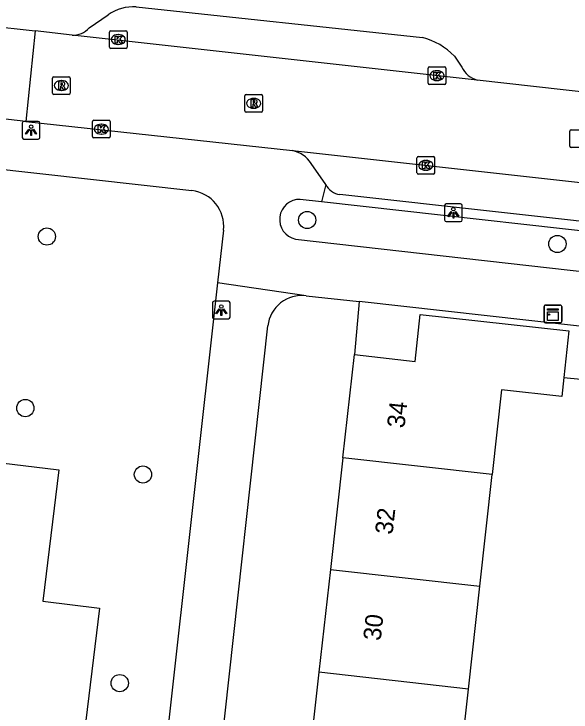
# Model space of a CAD drawing. Extents: x 161928 to 163055, y 386475 to 387428.
# Drawn here: x 162177.94 to 162209.49, y 387115.42 to 387154.99 of the extents above; entities that cross this region are included whole.
import ezdxf

# ---------------------------------------------------------------- set-up
doc = ezdxf.new("R2010")
doc.units = 0
for name, color, linetype in [('IMGEO_Boom', 7, 'Continuous'), ('IMGEO_Groenvoorziening', 7, 'Continuous'), ('IMGEO_Kast', 7, 'Continuous'), ('IMGEO_Kolk', 7, 'Continuous'), ('IMGEO_Lichtpunt', 7, 'Continuous'), ('IMGEO_Pand', 7, 'Continuous'), ('IMGEO_Pand_nummerreeks', 7, 'Continuous'), ('IMGEO_Rijbaan_lokaal_open', 7, 'Continuous'), ('IMGEO_Rioolput', 7, 'Continuous'), ('IMGEO_Voetpad_open', 7, 'Continuous')]:
    doc.layers.add(name, color=color, linetype=linetype)

msp = doc.modelspace()

# ---------------------------------------------------------------- linework, layer by layer
at = {"layer": 'IMGEO_Boom'}
for centre in [(162194.546, 387143.312), (162179.802, 387142.376), (162208.719, 387141.955), (162178.582, 387132.651), (162185.245, 387128.885), (162183.929, 387117.058)]:
    msp.add_circle(centre, 0.489, dxfattribs=at)
at = {"layer": 'IMGEO_Groenvoorziening'}
for points in [[(162197.488, 387138.684), (162197.224, 387135.686)], [(162154.203, 387127.848), (162155.402, 387137.861), (162174.608, 387135.503), (162173.926, 387129.945), (162180.477, 387129.142), (162179.565, 387121.698), (162182.791, 387121.303), (162181.309, 387109.194), (162185.131, 387108.727), (162184.179, 387100.935), (162179.719, 387101.481), (162178.823, 387093.771), (162172.783, 387094.444)], [(162209.086, 387134.383), (162213.52, 387133.951)]]:
    msp.add_lwpolyline(points, dxfattribs=at)
at = {"layer": 'IMGEO_Kast'}
for p, q in [((162207.966, 387137.564), (162207.966, 387138.405)), ((162207.966, 387138.405), (162207.966, 387137.564)), ((162208.041, 387138.489), (162208.882, 387138.489)), ((162208.882, 387138.489), (162208.041, 387138.489)), ((162208.966, 387138.414), (162208.966, 387137.573)), ((162208.966, 387137.573), (162208.966, 387138.414)), ((162208.891, 387137.489), (162208.05, 387137.489)), ((162208.05, 387137.489), (162208.891, 387137.489))]:
    msp.add_line(p, q, dxfattribs=at)
for points in [[(162208.161, 387138.279), (162208.761, 387138.279), (162208.761, 387138.194), (162208.161, 387138.194), (162208.161, 387138.279)], [(162208.161, 387138.104), (162208.761, 387138.104), (162208.761, 387137.615), (162208.161, 387137.615), (162208.161, 387138.104)]]:
    msp.add_lwpolyline(points, dxfattribs=at)
msp.add_circle((162208.245, 387137.953), 0.0377, dxfattribs=at)
for centre, start, end in [((162208.044, 387138.411), 92.4484, 184.2845), ((162208.044, 387138.411), 92.4484, 184.2845), ((162208.888, 387138.411), 2.4484, 94.2845), ((162208.888, 387138.411), 2.4484, 94.2845), ((162208.044, 387137.567), 182.4484, 274.2845), ((162208.044, 387137.567), 182.4484, 274.2845), ((162208.888, 387137.567), 272.4484, 4.2845), ((162208.888, 387137.567), 272.4484, 4.2845)]:
    msp.add_arc(centre, 0.0779, start, end, dxfattribs=at)
at = {"layer": 'IMGEO_Kolk'}
for p, q in [((162183.418, 387154.043), (162184.27, 387154.043)), ((162183.343, 387153.117), (162183.343, 387153.969)), ((162183.831, 387153.823), (162183.856, 387153.823)), ((162184.344, 387153.969), (162184.344, 387153.117)), ((162183.854, 387153.263), (162183.829, 387153.263)), ((162184.27, 387153.043), (162183.418, 387153.043)), ((162201.401, 387151.073), (162201.401, 387151.925)), ((162201.476, 387151.999), (162202.328, 387151.999)), ((162201.889, 387151.779), (162201.914, 387151.779)), ((162202.402, 387151.925), (162202.402, 387151.073)), ((162202.328, 387150.999), (162201.476, 387150.999)), ((162201.912, 387151.219), (162201.887, 387151.219)), ((162182.465, 387148.966), (162183.317, 387148.966)), ((162182.39, 387148.04), (162182.39, 387148.892)), ((162182.878, 387148.746), (162182.903, 387148.746)), ((162183.391, 387148.892), (162183.391, 387148.04)), ((162182.901, 387148.186), (162182.876, 387148.186)), ((162183.317, 387147.966), (162182.465, 387147.966)), ((162200.767, 387145.986), (162200.767, 387146.838)), ((162200.842, 387146.912), (162201.694, 387146.912)), ((162201.255, 387146.692), (162201.28, 387146.692)), ((162201.768, 387146.838), (162201.768, 387145.986)), ((162201.278, 387146.132), (162201.253, 387146.132)), ((162201.694, 387145.912), (162200.842, 387145.912))]:
    msp.add_line(p, q, dxfattribs=at)
for points in [[(162183.418, 387154.043), (162184.27, 387154.043)], [(162183.343, 387153.117), (162183.343, 387153.969)], [(162183.664, 387153.743), (162183.787, 387153.743), (162183.787, 387153.592), (162183.917, 387153.743), (162184.081, 387153.743), (162183.935, 387153.592), (162184.088, 387153.343), (162183.936, 387153.343), (162183.851, 387153.507), (162183.787, 387153.44), (162183.787, 387153.343), (162183.664, 387153.343), (162183.664, 387153.743)], [(162184.344, 387153.969), (162184.344, 387153.117)], [(162184.27, 387153.043), (162183.418, 387153.043)], [(162201.401, 387151.073), (162201.401, 387151.925)], [(162201.476, 387151.999), (162202.328, 387151.999)], [(162201.722, 387151.699), (162201.845, 387151.699), (162201.845, 387151.548), (162201.975, 387151.699), (162202.139, 387151.699), (162201.993, 387151.548), (162202.146, 387151.299), (162201.994, 387151.299), (162201.909, 387151.463), (162201.845, 387151.396), (162201.845, 387151.299), (162201.722, 387151.299), (162201.722, 387151.699)], [(162202.402, 387151.925), (162202.402, 387151.073)], [(162202.328, 387150.999), (162201.476, 387150.999)], [(162182.465, 387148.966), (162183.317, 387148.966)], [(162182.39, 387148.04), (162182.39, 387148.892)], [(162182.711, 387148.666), (162182.834, 387148.666), (162182.834, 387148.515), (162182.964, 387148.666), (162183.128, 387148.666), (162182.982, 387148.515), (162183.135, 387148.266), (162182.983, 387148.266), (162182.898, 387148.43), (162182.834, 387148.363), (162182.834, 387148.266), (162182.711, 387148.266), (162182.711, 387148.666)], [(162183.391, 387148.892), (162183.391, 387148.04)], [(162183.317, 387147.966), (162182.465, 387147.966)], [(162200.767, 387145.986), (162200.767, 387146.838)], [(162200.842, 387146.912), (162201.694, 387146.912)], [(162201.088, 387146.612), (162201.211, 387146.612), (162201.211, 387146.461), (162201.341, 387146.612), (162201.505, 387146.612), (162201.359, 387146.461), (162201.512, 387146.212), (162201.36, 387146.212), (162201.275, 387146.376), (162201.211, 387146.309), (162201.211, 387146.212), (162201.088, 387146.212), (162201.088, 387146.612)], [(162201.768, 387146.838), (162201.768, 387145.986)], [(162201.694, 387145.912), (162200.842, 387145.912)]]:
    msp.add_lwpolyline(points, dxfattribs=at)
for centre, start, end in [((162183.42, 387153.967), 91.552, 178.448), ((162183.42, 387153.967), 91.552, 178.448), ((162184.268, 387153.967), 1.552, 88.448), ((162184.268, 387153.967), 1.552, 88.448), ((162183.42, 387153.119), 181.552, 268.448), ((162183.42, 387153.119), 181.552, 268.448), ((162184.268, 387153.119), 271.552, 358.448), ((162184.268, 387153.119), 271.552, 358.448), ((162201.478, 387151.923), 91.552, 178.448), ((162201.478, 387151.923), 91.552, 178.448), ((162202.326, 387151.923), 1.552, 88.448), ((162202.326, 387151.923), 1.552, 88.448), ((162201.478, 387151.075), 181.552, 268.448), ((162201.478, 387151.075), 181.552, 268.448), ((162202.326, 387151.075), 271.552, 358.448), ((162202.326, 387151.075), 271.552, 358.448), ((162182.467, 387148.89), 91.552, 178.448), ((162182.467, 387148.89), 91.552, 178.448), ((162183.315, 387148.89), 1.552, 88.448), ((162183.315, 387148.89), 1.552, 88.448), ((162182.467, 387148.042), 181.552, 268.448), ((162182.467, 387148.042), 181.552, 268.448), ((162183.315, 387148.042), 271.552, 358.448), ((162183.315, 387148.042), 271.552, 358.448), ((162200.844, 387146.836), 91.552, 178.448), ((162200.844, 387146.836), 91.552, 178.448), ((162201.692, 387146.836), 1.552, 88.448), ((162201.692, 387146.836), 1.552, 88.448), ((162200.844, 387145.988), 181.552, 268.448), ((162200.844, 387145.988), 181.552, 268.448), ((162201.692, 387145.988), 271.552, 358.448), ((162201.692, 387145.988), 271.552, 358.448)]:
    msp.add_arc(centre, 0.0765, start, end, dxfattribs=at)
for centre, major_axis, ratio, start_param, end_param in [((162183.83, 387153.543), (-0.387, 0.002), 0.722429, 4.712389, 7.853982), ((162183.855, 387153.543), (-0.39, 0.002), 0.717154, 1.570796, 4.712389), ((162201.888, 387151.499), (-0.387, 0.002), 0.722429, 4.712389, 7.853982), ((162201.913, 387151.499), (-0.39, 0.002), 0.717154, 1.570796, 4.712389), ((162182.877, 387148.466), (-0.387, 0.002), 0.722429, 4.712389, 7.853982), ((162182.902, 387148.466), (-0.39, 0.002), 0.717154, 1.570796, 4.712389), ((162201.254, 387146.412), (-0.387, 0.002), 0.722429, 4.712389, 7.853982), ((162201.279, 387146.412), (-0.39, 0.002), 0.717154, 1.570796, 4.712389)]:
    msp.add_ellipse(centre, major_axis=major_axis, ratio=ratio, start_param=start_param, end_param=end_param, dxfattribs=at)
at = {"layer": 'IMGEO_Lichtpunt'}
for p, q in [((162178.412, 387148.802), (162178.412, 387147.995)), ((162178.412, 387148.802), (162178.412, 387147.995)), ((162179.314, 387148.897), (162178.506, 387148.897)), ((162179.314, 387148.897), (162178.506, 387148.897)), ((162179.408, 387147.995), (162179.408, 387148.802)), ((162179.408, 387147.995), (162179.408, 387148.802)), ((162178.506, 387147.901), (162179.314, 387147.901)), ((162178.506, 387147.901), (162179.314, 387147.901)), ((162203.233, 387144.222), (162202.425, 387144.222)), ((162203.233, 387144.222), (162202.425, 387144.222)), ((162202.331, 387144.127), (162202.331, 387143.32)), ((162202.331, 387144.127), (162202.331, 387143.32)), ((162203.327, 387143.32), (162203.327, 387144.127)), ((162203.327, 387143.32), (162203.327, 387144.127)), ((162202.425, 387143.226), (162203.233, 387143.226)), ((162202.425, 387143.226), (162203.233, 387143.226)), ((162189.181, 387138.614), (162189.181, 387137.807)), ((162189.181, 387138.614), (162189.181, 387137.807)), ((162190.083, 387138.709), (162189.275, 387138.709)), ((162190.083, 387138.709), (162189.275, 387138.709)), ((162190.177, 387137.807), (162190.177, 387138.614)), ((162190.177, 387137.807), (162190.177, 387138.614)), ((162189.275, 387137.713), (162190.083, 387137.713)), ((162189.275, 387137.713), (162190.083, 387137.713))]:
    msp.add_line(p, q, dxfattribs=at)
for points in [[(162178.786, 387148.466), (162178.825, 387148.438), (162178.637, 387148.176), (162178.599, 387148.203), (162178.786, 387148.466)], [(162178.888, 387148.418), (162178.935, 387148.418), (162178.935, 387148.096), (162178.888, 387148.096), (162178.888, 387148.418)], [(162178.998, 387148.438), (162179.036, 387148.465), (162179.223, 387148.203), (162179.184, 387148.175), (162178.998, 387148.438)], [(162202.705, 387143.791), (162202.744, 387143.763), (162202.556, 387143.501), (162202.518, 387143.528), (162202.705, 387143.791)], [(162202.917, 387143.763), (162202.955, 387143.79), (162203.142, 387143.528), (162203.103, 387143.5), (162202.917, 387143.763)], [(162202.807, 387143.743), (162202.854, 387143.743), (162202.854, 387143.421), (162202.807, 387143.421), (162202.807, 387143.743)], [(162189.555, 387138.278), (162189.594, 387138.25), (162189.406, 387137.988), (162189.368, 387138.015), (162189.555, 387138.278)], [(162189.657, 387138.23), (162189.704, 387138.23), (162189.704, 387137.908), (162189.657, 387137.908), (162189.657, 387138.23)], [(162189.767, 387138.25), (162189.805, 387138.277), (162189.992, 387138.015), (162189.953, 387137.987), (162189.767, 387138.25)]]:
    msp.add_lwpolyline(points, dxfattribs=at)
for centre in [(162178.911, 387148.6), (162202.83, 387143.925), (162189.68, 387138.412)]:
    msp.add_circle(centre, 0.0994, dxfattribs=at)
for centre, start, end in [((162178.506, 387148.802), 90, 180), ((162178.506, 387148.802), 90, 180), ((162179.314, 387148.802), 0, 90), ((162179.314, 387148.802), 0, 90), ((162178.506, 387147.995), 180, 270), ((162178.506, 387147.995), 180, 270), ((162179.314, 387147.995), 270, 0), ((162179.314, 387147.995), 270, 360), ((162202.425, 387144.127), 90, 180), ((162202.425, 387144.127), 90, 180), ((162203.233, 387144.127), 0, 90), ((162203.233, 387144.127), 0, 90), ((162202.425, 387143.32), 180, 270), ((162202.425, 387143.32), 180, 270), ((162203.233, 387143.32), 270, 0), ((162203.233, 387143.32), 270, 360), ((162189.275, 387138.614), 90, 180), ((162189.275, 387138.614), 90, 180), ((162190.083, 387138.614), 0, 90), ((162190.083, 387138.614), 0, 90), ((162189.275, 387137.807), 180, 270), ((162189.275, 387137.807), 180, 270), ((162190.083, 387137.807), 270, 0), ((162190.083, 387137.807), 270, 360)]:
    msp.add_arc(centre, 0.0946, start, end, dxfattribs=at)
at = {"layer": 'IMGEO_Pand'}
for points in [[(162197.224, 387135.686), (162200.661, 387135.301), (162200.954, 387137.964), (162209.377, 387137.037), (162209.086, 387134.383)], [(162196.569, 387129.833), (162197.224, 387135.686)], [(162209.086, 387134.383), (162208.967, 387133.304), (162205.546, 387133.68), (162205.019, 387128.887)], [(162196.569, 387129.833), (162195.861, 387123.503)], [(162205.019, 387128.887), (162196.569, 387129.833)], [(162204.323, 387122.556), (162205.019, 387128.887)], [(162195.861, 387123.503), (162195.208, 387117.671)], [(162195.861, 387123.503), (162204.323, 387122.556)], [(162203.682, 387116.723), (162204.323, 387122.556)], [(162195.208, 387117.671), (162194.522, 387111.539)], [(162203.682, 387116.723), (162195.208, 387117.671)], [(162203.008, 387110.59), (162203.682, 387116.723)]]:
    msp.add_lwpolyline(points, dxfattribs=at)
at = {"layer": 'IMGEO_Rijbaan_lokaal_open'}
for points in [[(162176.382, 387154.335), (162179.143, 387154.028)], [(162179.143, 387154.028), (162178.618, 387148.906)], [(162181.226, 387153.797), (162179.143, 387154.028)], [(162204.178, 387151.242), (162202.306, 387151.452), (162181.226, 387153.797)], [(162210.721, 387150.509), (162204.178, 387151.242)], [(162178.618, 387148.906), (162175.819, 387149.213)], [(162178.618, 387148.906), (162193.721, 387147.248)], [(162193.721, 387147.248), (162198.813, 387146.689), (162235.846, 387142.574)]]:
    msp.add_lwpolyline(points, dxfattribs=at)
at = {"layer": 'IMGEO_Rioolput'}
for p, q in [((162180.124, 387150.511), (162180.124, 387151.363)), ((162180.199, 387151.437), (162181.051, 387151.437)), ((162181.125, 387151.363), (162181.125, 387150.511)), ((162180.612, 387151.217), (162180.637, 387151.217)), ((162180.635, 387150.657), (162180.61, 387150.657)), ((162181.051, 387150.437), (162180.199, 387150.437)), ((162191.017, 387149.502), (162191.017, 387150.354)), ((162191.092, 387150.428), (162191.944, 387150.428)), ((162191.505, 387150.208), (162191.53, 387150.208)), ((162192.018, 387150.354), (162192.018, 387149.502)), ((162191.944, 387149.428), (162191.092, 387149.428)), ((162191.528, 387149.648), (162191.503, 387149.648)), ((162209.417, 387147.498), (162209.417, 387148.35)), ((162209.492, 387148.424), (162210.344, 387148.424)), ((162210.344, 387147.424), (162209.492, 387147.424))]:
    msp.add_line(p, q, dxfattribs=at)
for points in [[(162180.124, 387150.511), (162180.124, 387151.363)], [(162180.199, 387151.437), (162181.051, 387151.437)], [(162181.125, 387151.363), (162181.125, 387150.511)], [(162180.713, 387151.135), (162180.461, 387151.137), (162180.461, 387150.737)], [(162180.461, 387150.737), (162180.585, 387150.737), (162180.585, 387150.899), (162180.596, 387150.899)], [(162180.639, 387151.056), (162180.585, 387151.056), (162180.585, 387150.975)], [(162180.585, 387150.975), (162180.637, 387150.975)], [(162180.643, 387150.87), (162180.714, 387150.737), (162180.854, 387150.737), (162180.789, 387150.863)], [(162181.051, 387150.437), (162180.199, 387150.437)], [(162191.017, 387149.502), (162191.017, 387150.354)], [(162191.092, 387150.428), (162191.944, 387150.428)], [(162191.606, 387150.126), (162191.354, 387150.128), (162191.354, 387149.728)], [(162192.018, 387150.354), (162192.018, 387149.502)], [(162191.354, 387149.728), (162191.478, 387149.728), (162191.478, 387149.89), (162191.489, 387149.89)], [(162191.532, 387150.047), (162191.478, 387150.047), (162191.478, 387149.966)], [(162191.478, 387149.966), (162191.53, 387149.966)], [(162191.536, 387149.861), (162191.607, 387149.728), (162191.747, 387149.728), (162191.682, 387149.854)], [(162191.944, 387149.428), (162191.092, 387149.428)], [(162209.417, 387147.498), (162209.417, 387148.35)], [(162209.492, 387148.424), (162210.344, 387148.424)], [(162210.344, 387147.424), (162209.492, 387147.424)]]:
    msp.add_lwpolyline(points, dxfattribs=at)
for centre, radius, start, end in [((162180.201, 387151.361), 0.0765, 91.552, 178.448), ((162180.201, 387151.361), 0.0765, 91.552, 178.448), ((162181.049, 387151.361), 0.0765, 1.552, 88.448), ((162181.049, 387151.361), 0.0765, 1.552, 88.448), ((162180.595, 387150.846), 0.0533, 26.0293, 88.6989), ((162180.621, 387151.164), 0.19, 274.7715, 282.9687), ((162180.645, 387150.96), 0.0964, 77.0061, 93.1865), ((162180.659, 387151.017), 0.0378, 276.6634, 79.6772), ((162180.712, 387151.025), 0.109, 350.3612, 89.416), ((162180.71, 387151.025), 0.112, 277.5842, 350.9817), ((162180.694, 387150.81), 0.108, 29.5134, 73.7905), ((162180.201, 387150.513), 0.0765, 181.552, 268.448), ((162180.201, 387150.513), 0.0765, 181.552, 268.448), ((162181.049, 387150.513), 0.0765, 271.552, 358.448), ((162181.049, 387150.513), 0.0765, 271.552, 358.448), ((162191.094, 387150.352), 0.0765, 91.552, 178.448), ((162191.094, 387150.352), 0.0765, 91.552, 178.448), ((162191.605, 387150.016), 0.109, 350.3612, 89.416), ((162191.942, 387150.352), 0.0765, 1.552, 88.448), ((162191.942, 387150.352), 0.0765, 1.552, 88.448), ((162191.488, 387149.837), 0.0533, 26.0293, 88.6989), ((162191.514, 387150.155), 0.19, 274.7715, 282.9687), ((162191.538, 387149.951), 0.0964, 77.0061, 93.1865), ((162191.552, 387150.008), 0.0378, 276.6634, 79.6772), ((162191.603, 387150.016), 0.112, 277.5842, 350.9817), ((162191.587, 387149.801), 0.108, 29.5134, 73.7905), ((162191.094, 387149.504), 0.0765, 181.552, 268.448), ((162191.094, 387149.504), 0.0765, 181.552, 268.448), ((162191.942, 387149.504), 0.0765, 271.552, 358.448), ((162191.942, 387149.504), 0.0765, 271.552, 358.448), ((162209.494, 387148.348), 0.0765, 91.552, 178.448), ((162209.494, 387148.348), 0.0765, 91.552, 178.448), ((162209.494, 387147.5), 0.0765, 181.552, 268.448), ((162209.494, 387147.5), 0.0765, 181.552, 268.448)]:
    msp.add_arc(centre, radius, start, end, dxfattribs=at)
for centre, major_axis, ratio, start_param, end_param in [((162180.611, 387150.937), (-0.387, 0.002), 0.722429, 4.712389, 7.853982), ((162180.636, 387150.937), (-0.39, 0.002), 0.717154, 1.570796, 4.712389), ((162191.504, 387149.928), (-0.387, 0.002), 0.722429, 4.712389, 7.853982), ((162191.529, 387149.928), (-0.39, 0.002), 0.717154, 1.570796, 4.712389)]:
    msp.add_ellipse(centre, major_axis=major_axis, ratio=ratio, start_param=start_param, end_param=end_param, dxfattribs=at)
at = {"layer": 'IMGEO_Voetpad_open'}
for points in [[(162184.863, 387155.391), (162201.078, 387153.663)], [(162182.195, 387154.212), (162183.274, 387154.948)], [(162202.886, 387152.609), (162203.3, 387151.971)], [(162156.077, 387148.555), (162188.017, 387144.977)], [(162195.606, 387145.33), (162194.77, 387146.524)], [(162195.606, 387145.33), (162195.352, 387144.348)], [(162232.005, 387140.795), (162196.393, 387144.758)], [(162195.352, 387144.348), (162194.158, 387144.483)], [(162215.913, 387142.03), (162195.352, 387144.348)], [(162189.805, 387142.739), (162189.473, 387139.756)], [(162193.88, 387142.233), (162215.458, 387139.795)], [(162189.473, 387139.756), (162183.859, 387089.312)], [(162194.482, 387139.018), (162189.473, 387139.756)], [(162194.482, 387139.018), (162197.488, 387138.684)], [(162216.541, 387136.564), (162197.488, 387138.684)], [(162187, 387088.946), (162192.319, 387137.306)]]:
    msp.add_lwpolyline(points, dxfattribs=at)
for centre, radius, start, end in [((162184.694, 387152.928), 2.469, 86.0647, 125.0913), ((162181.297, 387154.971), 1.176, 266.5538, 319.8149), ((162200.032, 387149.791), 4.01, 44.6341, 74.8846), ((162204.565, 387152.601), 1.413, 206.476, 254.1186), ((162193.35, 387145.589), 1.7, 33.3673, 77.4073), ((162187.787, 387142.96), 2.03, 353.7584, 83.4863), ((162196.497, 387145.728), 0.976, 204.0851, 263.8948), ((162194.125, 387143.345), 1.139, 88.3349, 257.5781), ((162194.246, 387137.094), 1.939, 83.0088, 173.714)]:
    msp.add_arc(centre, radius, start, end, dxfattribs=at)

# ---------------------------------------------------------------- texts
at = {"layer": 'IMGEO_Pand_nummerreeks'}
for s, p in [('34', (162200.054, 387131.486)), ('32', (162199.379, 387125.454)), ('30', (162198.706, 387119.431))]:
    msp.add_text(s, height=1, rotation=83.6162, dxfattribs=at).set_placement(p)

doc.saveas('drawing.dxf')
